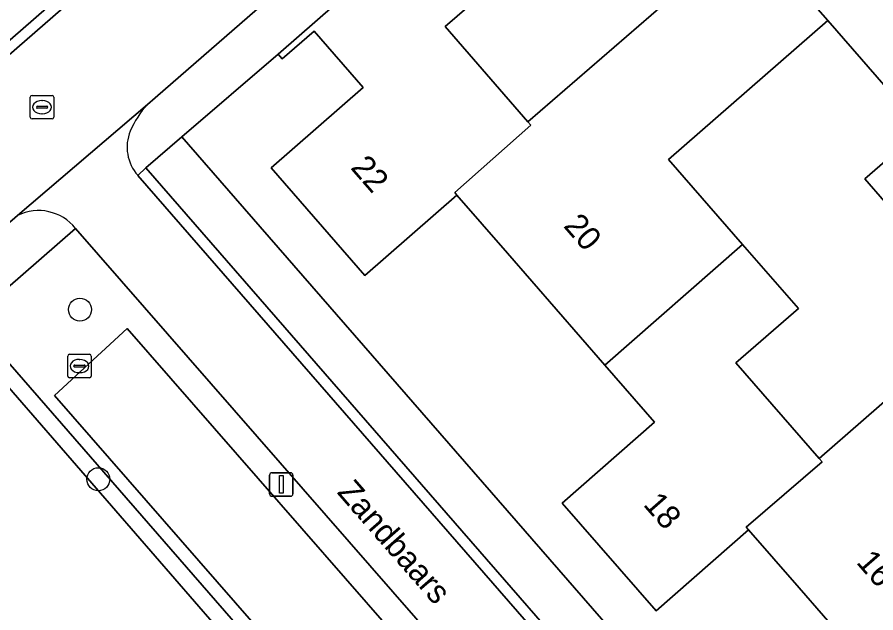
# Model space of a CAD drawing. Extents: x 155887 to 156869, y 383880 to 384678.
# Drawn here: x 156653.61 to 156690.14, y 384314.79 to 384340.13 of the extents above; entities that cross this region are included whole.
import ezdxf

# ---------------------------------------------------------------- set-up
doc = ezdxf.new("R2010")
doc.units = 0
for name, color, linetype in [('IMGEO_Boom', 7, 'Continuous'), ('IMGEO_Brandkraan', 7, 'Continuous'), ('IMGEO_Erf', 7, 'Continuous'), ('IMGEO_Groenvoorziening', 7, 'Continuous'), ('IMGEO_Haag', 7, 'Continuous'), ('IMGEO_Lichtmast', 7, 'Continuous'), ('IMGEO_Openbare_ruimte_label', 7, 'Continuous'), ('IMGEO_Pand', 7, 'Continuous'), ('IMGEO_Pand_nummerreeks', 7, 'Continuous'), ('IMGEO_Parkeervlak_open', 7, 'Continuous'), ('IMGEO_Rijbaan_lokaal_gesloten', 7, 'Continuous'), ('IMGEO_Rijbaan_lokaal_open', 7, 'Continuous'), ('IMGEO_Rioolput', 7, 'Continuous'), ('IMGEO_Voetpad_open', 7, 'Continuous')]:
    doc.layers.add(name, color=color, linetype=linetype)

msp = doc.modelspace()

# ---------------------------------------------------------------- linework, layer by layer
at = {"layer": 'IMGEO_Boom'}
for centre in [(156656.279, 384327.686), (156657.062, 384320.473)]:
    msp.add_circle(centre, 0.489, dxfattribs=at)
at = {"layer": 'IMGEO_Brandkraan'}
for p, q in [((156655.761, 384324.862), (156655.761, 384325.714)), ((156655.836, 384325.788), (156656.688, 384325.788)), ((156656.249, 384325.568), (156656.274, 384325.568)), ((156656.762, 384325.714), (156656.762, 384324.862)), ((156656.02, 384325.282), (156656.02, 384325.294)), ((156656.458, 384325.245), (156656.06, 384325.245)), ((156656.063, 384325.331), (156656.461, 384325.331)), ((156656.504, 384325.294), (156656.504, 384325.282)), ((156656.688, 384324.788), (156655.836, 384324.788)), ((156656.272, 384325.008), (156656.247, 384325.008))]:
    msp.add_line(p, q, dxfattribs=at)
for points in [[(156655.761, 384324.862), (156655.761, 384325.714)], [(156655.836, 384325.788), (156656.688, 384325.788)], [(156656.762, 384325.714), (156656.762, 384324.862)], [(156656.688, 384324.788), (156655.836, 384324.788)]]:
    msp.add_lwpolyline(points, dxfattribs=at)
for centre, radius, start, end in [((156655.838, 384325.712), 0.0765, 91.552, 178.448), ((156655.838, 384325.712), 0.0765, 91.552, 178.448), ((156656.686, 384325.712), 0.0765, 1.552, 88.448), ((156656.686, 384325.712), 0.0765, 1.552, 88.448), ((156656.06, 384325.291), 0.0403, 85.8775, 175.7526), ((156656.057, 384325.281), 0.0366, 178.938, 274.7102), ((156656.461, 384325.288), 0.043, 264.8664, 352.4533), ((156656.465, 384325.293), 0.0386, 1.7309, 96.639), ((156655.838, 384324.864), 0.0765, 181.552, 268.448), ((156655.838, 384324.864), 0.0765, 181.552, 268.448), ((156656.686, 384324.864), 0.0765, 271.552, 358.448), ((156656.686, 384324.864), 0.0765, 271.552, 358.448)]:
    msp.add_arc(centre, radius, start, end, dxfattribs=at)
for centre, major_axis, ratio, start_param, end_param in [((156656.248, 384325.288), (-0.387, 0.002), 0.722429, 4.712389, 7.853982), ((156656.273, 384325.288), (-0.39, 0.002), 0.717154, 1.570796, 4.712389)]:
    msp.add_ellipse(centre, major_axis=major_axis, ratio=ratio, start_param=start_param, end_param=end_param, dxfattribs=at)
at = {"layer": 'IMGEO_Erf'}
for points in [[(156682.294, 384346.635), (156678.701, 384350.771), (156671.964, 384344.89), (156674.465, 384342.031), (156671.82, 384339.734), (156675.339, 384335.679), (156682.154, 384341.594), (156679.718, 384344.4)], [(156688.097, 384339.98), (156681.317, 384334.078), (156684.469, 384330.458), (156686.845, 384327.729), (156684.192, 384325.42), (156687.732, 384321.353), (156697.163, 384329.577)], [(156694.409, 384332.292), (156692.191, 384330.361), (156689.681, 384333.244), (156691.899, 384335.175)]]:
    msp.add_lwpolyline(points, close=True, dxfattribs=at)
msp.add_lwpolyline([(156691.016, 384311.093), (156686.875, 384315.847), (156684.721, 384318.32), (156680.803, 384314.877), (156676.795, 384319.456), (156680.732, 384322.9), (156678.615, 384325.33), (156674.466, 384330.094), (156672.322, 384332.555), (156668.398, 384329.137), (156664.411, 384333.717), (156668.334, 384337.134), (156666.241, 384339.537), (156664.885, 384338.356), (156664.783, 384338.47), (156664.709, 384338.552), (156660.621, 384335.039), (156662.899, 384332.407), (156681.332, 384311.246)], dxfattribs=at)
at = {"layer": 'IMGEO_Groenvoorziening'}
for points in [[(156656.091, 384331.142), (156651.628, 384327.258), (156651.967, 384326.881), (156670.597, 384305.482), (156672.593, 384303.245), (156684.165, 384290.027), (156684.514, 384289.644), (156688.963, 384293.503)], [(156651.967, 384326.881), (156651.628, 384327.258), (156649.422, 384325.338), (156649.784, 384324.922), (156650.206, 384324.374), (156651.931, 384325.873), (156667.849, 384307.558), (156670.041, 384305.035), (156672.024, 384302.756), (156683.131, 384290.072), (156668.738, 384277.618), (156669.214, 384277.079), (156669.563, 384276.677), (156684.514, 384289.644), (156684.165, 384290.027), (156672.593, 384303.245), (156670.597, 384305.482)], [(156682.981, 384292.22), (156686.158, 384294.976), (156658.29, 384326.886), (156655.199, 384324.031)], [(156658.29, 384326.886), (156686.158, 384294.976), (156682.981, 384292.22), (156655.199, 384324.031)]]:
    msp.add_lwpolyline(points, close=True, dxfattribs=at)
msp.add_lwpolyline([(156647.84, 384282.031), (156659.025, 384269.149), (156666.745, 384275.762), (156667.151, 384275.248), (156667.479, 384274.87), (156669.563, 384276.677), (156669.214, 384277.079), (156668.738, 384277.618), (156683.131, 384290.072), (156672.024, 384302.756), (156670.041, 384305.035), (156667.849, 384307.558), (156651.931, 384325.873)], dxfattribs=at)
at = {"layer": 'IMGEO_Haag'}
msp.add_lwpolyline([(156651.967, 384326.881), (156651.628, 384327.258), (156649.422, 384325.338), (156649.784, 384324.922), (156650.206, 384324.374), (156651.931, 384325.873), (156667.849, 384307.558), (156670.041, 384305.035), (156672.024, 384302.756), (156683.131, 384290.072), (156668.738, 384277.618), (156669.214, 384277.079), (156669.563, 384276.677), (156684.514, 384289.644), (156684.165, 384290.027), (156672.593, 384303.245), (156670.597, 384305.482)], close=True, dxfattribs=at)
at = {"layer": 'IMGEO_Lichtmast'}
for p, q in [((156664.449, 384320.751), (156665.239, 384320.751)), ((156665.239, 384320.751), (156664.449, 384320.751)), ((156664.349, 384319.851), (156664.349, 384320.651)), ((156664.349, 384320.651), (156664.349, 384319.851)), ((156665.339, 384320.651), (156665.339, 384319.851)), ((156665.339, 384319.851), (156665.339, 384320.651)), ((156665.239, 384319.751), (156664.449, 384319.751)), ((156664.449, 384319.751), (156665.239, 384319.751))]:
    msp.add_line(p, q, dxfattribs=at)
msp.add_lwpolyline([(156664.769, 384320.626), (156664.919, 384320.626), (156664.919, 384319.876), (156664.769, 384319.876), (156664.769, 384320.626)], dxfattribs=at)
for centre, start, end in [((156664.449, 384320.651), 90, 180), ((156664.449, 384320.651), 90, 180), ((156665.239, 384320.651), 0, 90), ((156665.239, 384320.651), 360, 90), ((156664.449, 384319.851), 180, 270), ((156664.449, 384319.851), 180, 270), ((156665.239, 384319.851), 270, 0), ((156665.239, 384319.851), 270, 0)]:
    msp.add_arc(centre, 0.1, start, end, dxfattribs=at)
at = {"layer": 'IMGEO_Pand'}
for points in [[(156672.322, 384332.555), (156672.225, 384332.666), (156675.463, 384335.536), (156675.339, 384335.679), (156671.82, 384339.734), (156674.465, 384342.031), (156671.964, 384344.89), (156664.709, 384338.552), (156664.783, 384338.47), (156664.885, 384338.356), (156666.241, 384339.537), (156668.334, 384337.134), (156664.411, 384333.717), (156668.398, 384329.137)], [(156688.097, 384339.98), (156684.731, 384343.831), (156682.154, 384341.594), (156675.339, 384335.679), (156675.463, 384335.536), (156672.225, 384332.666), (156672.322, 384332.555), (156674.466, 384330.094), (156678.615, 384325.33), (156684.469, 384330.458), (156681.317, 384334.078)], [(156694.409, 384332.292), (156691.899, 384335.175), (156689.681, 384333.244), (156692.191, 384330.361)], [(156684.721, 384318.32), (156684.624, 384318.431), (156687.856, 384321.21), (156687.732, 384321.353), (156684.192, 384325.42), (156686.845, 384327.729), (156684.469, 384330.458), (156678.615, 384325.33), (156680.732, 384322.9), (156676.795, 384319.456), (156680.803, 384314.877)], [(156696.916, 384316.228), (156693.765, 384319.849), (156700.517, 384325.724), (156697.163, 384329.577), (156687.732, 384321.353), (156687.856, 384321.21), (156684.624, 384318.431), (156684.721, 384318.32), (156686.875, 384315.847), (156691.016, 384311.093)]]:
    msp.add_lwpolyline(points, close=True, dxfattribs=at)
at = {"layer": 'IMGEO_Parkeervlak_open'}
msp.add_lwpolyline([(156647.287, 384334.037), (156650.107, 384336.388), (156665.212, 384349.549), (156662.255, 384352.978), (156644.351, 384337.46)], close=True, dxfattribs=at)
at = {"layer": 'IMGEO_Rijbaan_lokaal_gesloten'}
for points in [[(156559.705, 384250), (156595.803, 384281.453), (156615.646, 384298.718), (156615.687, 384298.809), (156621.74, 384303.925), (156653.626, 384331.689), (156659.148, 384336.415), (156734.945, 384402.314)], [(156691.155, 384371.506), (156689.151, 384369.782), (156686.835, 384367.746), (156686.013, 384367.047), (156677.151, 384359.329), (156668.2, 384351.564), (156665.515, 384349.203), (156650.518, 384336.137), (156647.579, 384333.681), (156646.82, 384333.008), (156644.425, 384330.963), (156642.471, 384329.247), (156639.947, 384327.044), (156639.159, 384326.393), (156621.528, 384310.997), (156618.352, 384308.234), (156618.252, 384308.162), (156600.79, 384293.039)], [(156659.148, 384336.415), (156653.626, 384331.689)], [(156691.431, 384295.865), (156658.744, 384333.399)], [(156656.091, 384331.142), (156688.963, 384293.503)]]:
    msp.add_lwpolyline(points, dxfattribs=at)
for centre, radius, start, end in [((156662.203, 384333.647), 4.123, 137.8205, 156.617), ((156660.086, 384334.601), 1.801, 157.7378, 221.8372), ((156654.522, 384329.899), 2.002, 38.3945, 116.5823)]:
    msp.add_arc(centre, radius, start, end, dxfattribs=at)
at = {"layer": 'IMGEO_Rijbaan_lokaal_open'}
for points in [[(156690.853, 384371.853), (156688.876, 384370.153), (156686.527, 384368.088), (156685.713, 384367.396), (156676.849, 384359.676), (156667.897, 384351.91), (156665.212, 384349.549), (156650.107, 384336.388), (156647.287, 384334.037), (156646.542, 384333.376), (156644.11, 384331.3), (156642.167, 384329.593), (156639.639, 384327.386), (156638.861, 384326.744), (156621.226, 384311.344), (156618.066, 384308.595), (156617.967, 384308.524), (156600.488, 384293.386)], [(156600.79, 384293.039), (156618.252, 384308.162), (156618.352, 384308.234), (156621.528, 384310.997), (156639.159, 384326.393), (156639.947, 384327.044), (156642.471, 384329.247), (156644.425, 384330.963), (156646.82, 384333.008), (156647.579, 384333.681), (156650.518, 384336.137), (156665.515, 384349.203), (156668.2, 384351.564), (156677.151, 384359.329), (156686.013, 384367.047), (156686.835, 384367.746), (156689.151, 384369.782), (156691.155, 384371.506)]]:
    msp.add_lwpolyline(points, dxfattribs=at)
at = {"layer": 'IMGEO_Rioolput'}
for p, q in [((156654.167, 384335.872), (156654.167, 384336.724)), ((156654.242, 384336.798), (156655.094, 384336.798)), ((156654.655, 384336.578), (156654.68, 384336.578)), ((156655.168, 384336.724), (156655.168, 384335.872)), ((156654.426, 384336.292), (156654.426, 384336.304)), ((156654.864, 384336.255), (156654.466, 384336.255)), ((156654.469, 384336.341), (156654.867, 384336.341)), ((156654.91, 384336.304), (156654.91, 384336.292)), ((156655.094, 384335.798), (156654.242, 384335.798)), ((156654.678, 384336.018), (156654.653, 384336.018))]:
    msp.add_line(p, q, dxfattribs=at)
for points in [[(156654.167, 384335.872), (156654.167, 384336.724)], [(156654.242, 384336.798), (156655.094, 384336.798)], [(156655.168, 384336.724), (156655.168, 384335.872)], [(156655.094, 384335.798), (156654.242, 384335.798)]]:
    msp.add_lwpolyline(points, dxfattribs=at)
for centre, radius, start, end in [((156654.244, 384336.722), 0.0765, 91.552, 178.448), ((156654.244, 384336.722), 0.0765, 91.552, 178.448), ((156655.092, 384336.722), 0.0765, 1.552, 88.448), ((156655.092, 384336.722), 0.0765, 1.552, 88.448), ((156654.466, 384336.301), 0.0403, 85.8775, 175.7526), ((156654.463, 384336.291), 0.0366, 178.938, 274.7102), ((156654.867, 384336.298), 0.043, 264.8664, 352.4533), ((156654.871, 384336.303), 0.0386, 1.7309, 96.639), ((156654.244, 384335.874), 0.0765, 181.552, 268.448), ((156654.244, 384335.874), 0.0765, 181.552, 268.448), ((156655.092, 384335.874), 0.0765, 271.552, 358.448), ((156655.092, 384335.874), 0.0765, 271.552, 358.448)]:
    msp.add_arc(centre, radius, start, end, dxfattribs=at)
for centre, major_axis, ratio, start_param, end_param in [((156654.654, 384336.298), (-0.387, 0.002), 0.722429, 4.712389, 7.853982), ((156654.679, 384336.298), (-0.39, 0.002), 0.717154, 1.570796, 4.712389)]:
    msp.add_ellipse(centre, major_axis=major_axis, ratio=ratio, start_param=start_param, end_param=end_param, dxfattribs=at)
at = {"layer": 'IMGEO_Voetpad_open'}
for points in [[(156735.253, 384401.937), (156734.945, 384402.314), (156659.148, 384336.415)], [(156658.744, 384333.399), (156659.084, 384333.714), (156660.621, 384335.039), (156664.709, 384338.552), (156671.964, 384344.89), (156678.701, 384350.771), (156681.151, 384352.612), (156714.095, 384381.542)], [(156653.626, 384331.689), (156621.74, 384303.925)], [(156647.262, 384323.459), (156649.422, 384325.338), (156651.628, 384327.258), (156656.091, 384331.142)]]:
    msp.add_lwpolyline(points, dxfattribs=at)
for points in [[(156698.047, 384333.156), (156696.673, 384334.738), (156688.551, 384344.088), (156682.299, 384351.266), (156681.151, 384352.612), (156678.701, 384350.771), (156682.294, 384346.635), (156684.731, 384343.831), (156688.097, 384339.98), (156697.163, 384329.577), (156700.517, 384325.724), (156704.177, 384321.472), (156709.961, 384311.676), (156713.668, 384315.177), (156712.495, 384316.534), (156706.243, 384323.722)], [(156662.899, 384332.407), (156660.621, 384335.039), (156659.084, 384333.714), (156691.606, 384296.365), (156691.796, 384296.165), (156693.423, 384297.378), (156691.693, 384299.344), (156687.705, 384303.913), (156685.67, 384306.256), (156681.332, 384311.246)], [(156659.084, 384333.714), (156658.744, 384333.399), (156691.431, 384295.865), (156691.796, 384296.165), (156691.606, 384296.365)]]:
    msp.add_lwpolyline(points, close=True, dxfattribs=at)
for centre, radius, start, end in [((156662.203, 384333.647), 4.123, 137.8205, 156.617), ((156660.086, 384334.601), 1.801, 157.7378, 221.8372), ((156654.522, 384329.899), 2.002, 38.3945, 116.5823)]:
    msp.add_arc(centre, radius, start, end, dxfattribs=at)

# ---------------------------------------------------------------- texts
at = {"layer": 'IMGEO_Openbare_ruimte_label'}
msp.add_text('Zandbaars', height=1, rotation=311.105, dxfattribs=at).set_placement((156667.186, 384319.899))
at = {"layer": 'IMGEO_Pand_nummerreeks'}
for s, rotation, p in [('22', 311.0404, (156667.761, 384333.707)), ('20', 311.0579, (156676.819, 384331.229)), ('18', 311.1957, (156680.213, 384319.378)), ('16', 311.0575, (156689.278, 384316.923))]:
    msp.add_text(s, height=1, rotation=rotation, dxfattribs=at).set_placement(p)

doc.saveas('drawing.dxf')
